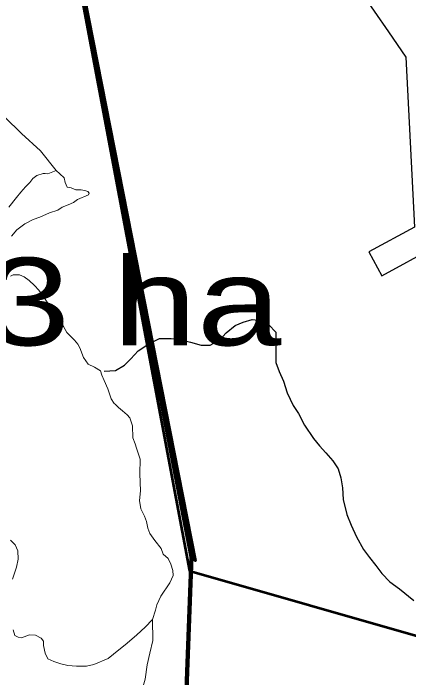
# Model space of a CAD drawing. Extents: x -1643653 to 4543381, y 1624270 to 13878484.
# Drawn here: x 753102 to 755364, y 8917715 to 8921510 of the extents above; entities that cross this region are included whole.
import ezdxf

# ---------------------------------------------------------------- set-up
doc = ezdxf.new("R2010")
doc.units = 0
doc.header["$LTSCALE"] = 200
doc.linetypes.add('MEDIUM_DASHED', pattern=[4.5, 3, -1.5])
for name, color, linetype, lineweight in [('1', 7, 'Continuous', 13), ('10', 7, 'MEDIUM_DASHED', 60), ('17', 7, 'Continuous', 53), ('21', 7, 'Continuous', 25), ('24', 7, 'Continuous', 25), ('26', 7, 'Continuous', 106), ('27', 7, 'Continuous', 53), ('28', 7, 'Continuous', 53), ('29', 7, 'Continuous', 13)]:
    doc.layers.add(name, color=color, linetype=linetype, lineweight=lineweight)
doc.layers.add('63', color=7, linetype='Continuous')

msp = doc.modelspace()

# ---------------------------------------------------------------- linework, layer by layer
at = {"layer": '1', "lineweight": 25}
msp.add_spline([(814781, 9009175.5), (814787.2, 9009173.4), (814796.9, 9009173.4), (814799.4, 9009172.4), (814805.1, 9009174.5), (814805.6, 9009176.5), (814811.7, 9009179.5), (814811.7, 9009179.5), (814801.5, 9009181), (814790.7, 9009181.5), (814784.1, 9009183.1), (814777.4, 9009185.1), (814778.4, 9009175.5)], degree=3, dxfattribs=at)
at = {"layer": '10'}
msp.add_open_spline([(763310.7, 8918831.3), (762992, 8918914.5), (762870.3, 8919444.4), (762584.8, 8919651.9), (762191.5, 8919937.8), (761668.8, 8920107.2), (761308, 8920456.3), (760944, 8920808.5), (760623.9, 8921203.8), (760267.7, 8921568.1), (760048.5, 8921792.4), (759828.5, 8922011), (759582.1, 8922206.9), (759394.6, 8922355.9), (759076, 8922159.4), (758872.8, 8922277.8), (758415.9, 8922544.2), (758026, 8922940), (757556.7, 8923192.8), (757095.4, 8923441.4), (756624.1, 8923675.7), (756161.8, 8923926.2), (755720.4, 8924165.3), (755288, 8924409.6), (754861.4, 8924683.2), (754519.5, 8924902.5), (753816.9, 8925203.6), (753646.8, 8925455.3), (753824.3, 8925847.6), (753765.1, 8926054.9), (753774.9, 8926261.4)], degree=3, dxfattribs=at)
at = {"layer": '17'}
msp.add_lwpolyline([(758907.1, 8924269.2), (755867.3, 8924920.9), (753143.4, 8923459.5), (754110.6, 8918324.8), (756183.2, 8917732.4), (761808.7, 8919608.5)], close=True, dxfattribs=at)
at = {"layer": '21'}
msp.add_lwpolyline([(754312.9, 8922807.6), (754235.5, 8922680.9), (754594.4, 8922350.2), (754798.5, 8922054.6), (755002.5, 8921759.1), (755248.3, 8921403.2), (755347.2, 8921259.9), (755396.6, 8920288.4), (755136.2, 8920147.7), (755210.1, 8920011.1), (755517.1, 8920177.1)], dxfattribs=at)
at = {"layer": '24'}
msp.add_lwpolyline([(753621.3, 8919465.5), (753687.4, 8919470.2), (753738.5, 8919500.4), (753774.3, 8919535.8), (753815.3, 8919581.4), (753876.7, 8919621.8), (753937.9, 8919651.9), (754004, 8919651.5), (754054.8, 8919646.1), (754115.8, 8919630.4), (754176.7, 8919614.8), (754227.6, 8919614.4), (754283.7, 8919644.6), (754319.6, 8919685.2), (754370.7, 8919725.6), (754416.7, 8919745.7), (754467.6, 8919760.6), (754518.4, 8919755.2), (754564, 8919729.4), (754604.4, 8919688.4), (754604, 8919627.3), (754603.6, 8919566.2), (754603.2, 8919515.2), (754623.2, 8919464.2), (754648.3, 8919408), (754668.2, 8919341.6), (754703.3, 8919270.1), (754733.5, 8919224.1), (754768.6, 8919157.6), (754819, 8919080.9), (754854.3, 8919039.9), (754889.6, 8918998.9), (754930, 8918952.8), (754960.2, 8918906.8), (754975.1, 8918855.7), (754984.9, 8918799.6), (754989.5, 8918733.4), (755009.3, 8918646.7), (755034.3, 8918585.4), (755064.3, 8918519), (755104.5, 8918447.4), (755139.8, 8918401.3), (755175.1, 8918355.3), (755210.4, 8918309.2), (755255.8, 8918263.1), (755311.5, 8918221.9), (755392.4, 8918155.2)], dxfattribs=at)
at = {"layer": '26'}
msp.add_lwpolyline([(737960, 8917973), (739975.5, 8917894.7), (739953, 8915879.4), (741408.6, 8915888.8), (742767, 8917599.4), (743904, 8918079), (745599.5, 8914059.4), (748801.1, 8916562.5), (751127.3, 8914995.6), (752186.7, 8916608.6), (754052.2, 8916585.5), (754121.3, 8918405.9), (753143.4, 8923459.5), (755867.3, 8924920.9), (758907.1, 8924269.2), (760265.4, 8922087.4), (760681.5, 8922550.2), (761633.6, 8923791.4), (762304.8, 8924164.6), (762860.2, 8924869.1), (763095.4, 8925103), (764213.5, 8925763.2), (764241.6, 8925793.7)], dxfattribs=at)
at = {"layer": '27'}
for points in [[(754144.3, 8918382.9), (753143.4, 8923459.5), (755072.3, 8924514.9)], [(748801.1, 8916562.5), (751127.3, 8914995.6), (752186.7, 8916608.6), (754052.2, 8916585.5), (754121.3, 8918405.9), (754144.3, 8918382.9)]]:
    msp.add_lwpolyline(points, dxfattribs=at)
at = {"layer": '28'}
for points in [[(755072.3, 8924514.9), (753143.4, 8923459.5), (754144.3, 8918382.9), (754121.3, 8918405.9)], [(754121.3, 8918405.9), (754052.2, 8916585.5), (752186.7, 8916608.6), (751127.3, 8914995.6), (748801.1, 8916562.5), (745599.5, 8914059.4), (741408.6, 8915888.8)]]:
    msp.add_lwpolyline(points, dxfattribs=at)
at = {"layer": '29', "lineweight": 53}
for points in [[(754144.3, 8918382.9), (753143.4, 8923459.5), (755072.3, 8924514.9)], [(742198, 8921966.9), (742774.4, 8920756.9), (745599.5, 8914059.4), (748801.1, 8916562.5), (751127.3, 8914995.6), (752186.7, 8916608.6), (754052.2, 8916585.5), (754121.3, 8918405.9), (754144.3, 8918382.9)]]:
    msp.add_lwpolyline(points, dxfattribs=at)
at = {"layer": '29'}
for points in [[(753346.6, 8920612.7), (753257.2, 8920723.4), (753149, 8920823.6), (753052.6, 8920916.2), (752941.3, 8921037.1), (752844.2, 8921162), (752753.6, 8921290.9), (752708.2, 8921363.3)], [(753346.6, 8920612.7), (753300, 8920593.6), (753284.1, 8920594.7), (753272, 8920594.7), (753237.3, 8920583.6), (753214.3, 8920566.9), (753195.7, 8920543.4), (753171.6, 8920518.3), (753144, 8920488.4), (753120.8, 8920457.3), (753075.8, 8920401.5)], [(753091.2, 8920237.1), (753122.4, 8920272.2), (753167.5, 8920307.6), (753215.7, 8920331.7), (753252.8, 8920345.6), (753308.3, 8920370.2), (753356.9, 8920385.9), (753381.5, 8920403.2), (753416.5, 8920415.9), (753446.1, 8920429.7), (753468.3, 8920445.6), (753531.9, 8920473.1), (753535.1, 8920482.6), (753528.7, 8920491), (753516, 8920496.3), (753489.5, 8920501.6), (753458.8, 8920501.6), (753433.4, 8920512.2), (753410.1, 8920516.4), (753399.5, 8920543.9), (753393.2, 8920570.4), (753368.8, 8920592.6), (753346.6, 8920612.7)], [(753684.6, 8919276.9), (753678.8, 8919281), (753660.8, 8919307.4), (753642.5, 8919364), (753642.5, 8919364), (753621.3, 8919412.7), (753607.5, 8919442.3), (753600.1, 8919466.6), (753566.2, 8919487.7), (753529.2, 8919505.7), (753502.6, 8919543), (753482.5, 8919598), (753471.9, 8919620.2), (753451.8, 8919642.4), (753408.4, 8919685.8), (753389, 8919720.3), (753368.9, 8919756.3), (753344.7, 8919783.5), (753326.7, 8919807.9), (753295.9, 8919858.9), (753271.5, 8919895.9), (753248.1, 8919927.7), (753222.5, 8919955), (753193.2, 8919982.9), (753164.5, 8920004), (753136.8, 8920015.2), (753102, 8920016), (753085.5, 8920008.7)], [(753798.1, 8919050.7), (753786, 8919083.9), (753782.8, 8919153.7), (753768.1, 8919199.6), (753752.3, 8919215.5), (753725.8, 8919238.8), (753703.6, 8919258.8), (753684.6, 8919276.9)], [(753856.9, 8918002.6), (753856.9, 8918002.6), (753898.9, 8918047.8), (753915.8, 8918101.4), (753923.4, 8918130.5), (753946.4, 8918181.1), (753996.9, 8918256.8), (754016, 8918298), (754014.9, 8918326.6), (754002.2, 8918362.6), (753987.4, 8918395.3), (753959.9, 8918420.7), (753947.2, 8918453.5), (753912.2, 8918499), (753883.5, 8918537.5), (753870.8, 8918568.2), (753864.4, 8918607.3), (753851.7, 8918636.9), (753831.6, 8918679.2), (753823.1, 8918726.8), (753829.3, 8918781.2), (753825, 8918879.1), (753828.2, 8918962.6), (753807, 8919026.1), (753798.1, 8919050.7)], [(753086, 8918499.5), (753111.6, 8918473.9), (753127, 8918439.7), (753130.5, 8918391.7), (753120.7, 8918347), (753097.2, 8918276.9)], [(753698.5, 8916853), (753701.1, 8916917.7), (753722.4, 8917014.7), (753738.1, 8917081.9), (753757.8, 8917195.4), (753770.5, 8917306.9), (753784.3, 8917405), (753799.5, 8917491.6), (753826.8, 8917605), (753855.8, 8917706.4), (753867.8, 8917787.9), (753882.3, 8917855.6), (753900.1, 8917926.8), (753898.9, 8918047.8)], [(753100.2, 8917988), (753110.8, 8917956.3), (753129.8, 8917946.8), (753147.8, 8917942.6), (753170.1, 8917949.9), (753193.4, 8917960.5), (753229.4, 8917958.4), (753261.2, 8917940.8), (753274.8, 8917924.2), (753274.9, 8917898.1), (753283.4, 8917854.8), (753299.3, 8917823), (753333.2, 8917807.2), (753373.4, 8917793.4), (753413.6, 8917783.9), (753462.7, 8917780.5), (753521, 8917780.5), (753562.4, 8917789.7), (753643.7, 8917824.9), (753674.8, 8917849.8)], [(753674.8, 8917849.8), (753752.6, 8917912.2), (753807.8, 8917959.7), (753856.9, 8918002.6)]]:
    msp.add_lwpolyline(points, dxfattribs=at)

# ---------------------------------------------------------------- texts
at = {"layer": '63', "width": 1.3}
msp.add_text(' 3794.33 ha', height=500, dxfattribs=at).set_placement((750043.8, 8919613.1))

doc.saveas('drawing.dxf')
